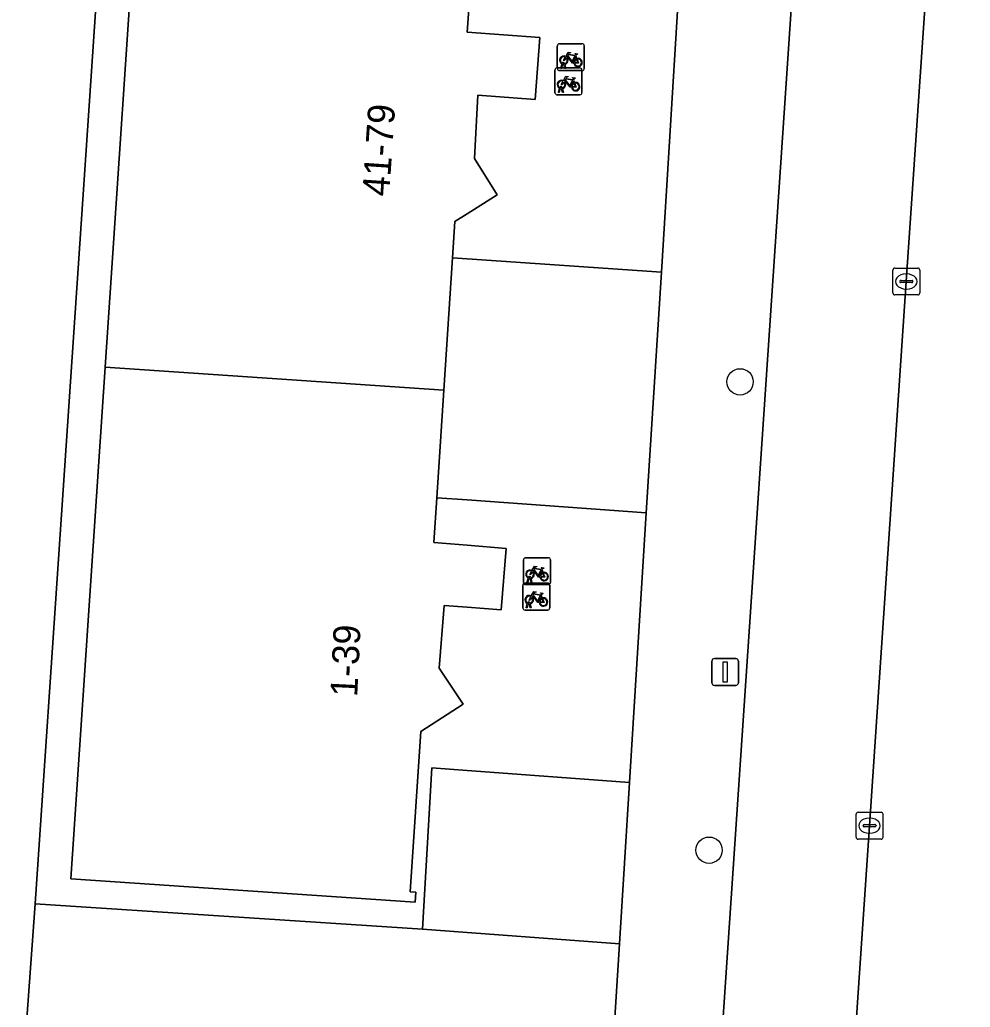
# Model space of a CAD drawing. Extents: x 161848 to 162726, y 385382 to 386521.
# Drawn here: x 161983.38 to 162018.69, y 386288.04 to 386324.71 of the extents above; entities that cross this region are included whole.
import ezdxf

# ---------------------------------------------------------------- set-up
doc = ezdxf.new("R2010")
doc.units = 0
for name, color, linetype in [('IMGEO_Boom', 7, 'Continuous'), ('IMGEO_Fietsenrek', 7, 'Continuous'), ('IMGEO_Groenvoorziening', 7, 'Continuous'), ('IMGEO_Kolk', 7, 'Continuous'), ('IMGEO_Lichtmast', 7, 'Continuous'), ('IMGEO_Pand', 7, 'Continuous'), ('IMGEO_Pand_nummerreeks', 7, 'Continuous'), ('IMGEO_Parkeervlak_open', 7, 'Continuous'), ('IMGEO_Rijbaan_lokaal_open', 7, 'Continuous'), ('IMGEO_Voetpad_open', 7, 'Continuous')]:
    doc.layers.add(name, color=color, linetype=linetype)

msp = doc.modelspace()

# ---------------------------------------------------------------- linework, layer by layer
at = {"layer": 'IMGEO_Boom'}
for centre in [(162010.138, 386311.266), (162008.986, 386293.875)]:
    msp.add_circle(centre, 0.489, dxfattribs=at)
at = {"layer": 'IMGEO_Fietsenrek'}
for p, q in [((162003.348, 386322.897), (162003.348, 386323.738)), ((162003.348, 386323.738), (162003.348, 386322.897)), ((162003.423, 386323.822), (162004.264, 386323.822)), ((162004.264, 386323.822), (162003.423, 386323.822)), ((162004.348, 386323.747), (162004.348, 386322.906)), ((162004.348, 386322.906), (162004.348, 386323.747)), ((162004.035, 386323.371), (162004.071, 386323.276)), ((162003.475, 386322.906), (162003.514, 386323.066)), ((162003.544, 386323.054), (162003.509, 386322.906)), ((162003.586, 386323.078), (162003.585, 386323.082)), ((162003.627, 386322.906), (162003.593, 386323.048)), ((162003.617, 386323.089), (162003.618, 386323.082)), ((162003.625, 386323.052), (162003.66, 386322.906)), ((162003.26, 386321.999), (162003.26, 386322.84)), ((162003.26, 386322.84), (162003.26, 386321.999)), ((162003.335, 386322.924), (162004.176, 386322.924)), ((162004.176, 386322.924), (162003.335, 386322.924)), ((162004.273, 386322.822), (162003.432, 386322.822)), ((162003.432, 386322.822), (162004.273, 386322.822)), ((162003.509, 386322.906), (162003.475, 386322.906)), ((162003.66, 386322.906), (162003.627, 386322.906)), ((162004.26, 386322.849), (162004.26, 386322.008)), ((162004.26, 386322.008), (162004.26, 386322.849)), ((162003.947, 386322.473), (162003.983, 386322.378)), ((162004.185, 386321.924), (162003.344, 386321.924)), ((162003.344, 386321.924), (162004.185, 386321.924)), ((162003.387, 386322.008), (162003.426, 386322.168)), ((162003.421, 386322.008), (162003.387, 386322.008)), ((162003.456, 386322.156), (162003.421, 386322.008)), ((162003.498, 386322.18), (162003.497, 386322.184)), ((162003.539, 386322.008), (162003.505, 386322.15)), ((162003.529, 386322.191), (162003.53, 386322.184)), ((162003.537, 386322.154), (162003.572, 386322.008)), ((162003.572, 386322.008), (162003.539, 386322.008)), ((162002.168, 386304.735), (162003.009, 386304.735)), ((162003.009, 386304.735), (162002.168, 386304.735)), ((162003.093, 386304.66), (162003.093, 386303.819)), ((162003.093, 386303.819), (162003.093, 386304.66)), ((162002.093, 386303.81), (162002.093, 386304.651)), ((162002.093, 386304.651), (162002.093, 386303.81)), ((162002.22, 386303.819), (162002.259, 386303.979)), ((162002.289, 386303.967), (162002.254, 386303.819)), ((162002.331, 386303.991), (162002.33, 386303.995)), ((162002.372, 386303.819), (162002.338, 386303.961)), ((162002.362, 386304.002), (162002.363, 386303.995)), ((162002.37, 386303.965), (162002.405, 386303.819)), ((162002.78, 386304.284), (162002.816, 386304.189)), ((162002.065, 386302.865), (162002.065, 386303.706)), ((162002.065, 386303.706), (162002.065, 386302.865)), ((162002.14, 386303.79), (162002.981, 386303.79)), ((162002.981, 386303.79), (162002.14, 386303.79)), ((162003.018, 386303.735), (162002.177, 386303.735)), ((162002.177, 386303.735), (162003.018, 386303.735)), ((162002.254, 386303.819), (162002.22, 386303.819)), ((162002.405, 386303.819), (162002.372, 386303.819)), ((162003.065, 386303.715), (162003.065, 386302.874)), ((162003.065, 386302.874), (162003.065, 386303.715)), ((162002.752, 386303.339), (162002.788, 386303.244)), ((162002.192, 386302.874), (162002.231, 386303.034)), ((162002.226, 386302.874), (162002.192, 386302.874)), ((162002.261, 386303.022), (162002.226, 386302.874)), ((162002.303, 386303.046), (162002.302, 386303.05)), ((162002.344, 386302.874), (162002.31, 386303.016)), ((162002.334, 386303.057), (162002.335, 386303.05)), ((162002.342, 386303.02), (162002.377, 386302.874)), ((162002.377, 386302.874), (162002.344, 386302.874)), ((162002.99, 386302.79), (162002.149, 386302.79)), ((162002.149, 386302.79), (162002.99, 386302.79))]:
    msp.add_line(p, q, dxfattribs=at)
for points in [[(162003.661, 386323.348), (162003.756, 386323.512), (162003.842, 386323.498), (162003.844, 386323.489), (162003.788, 386323.478), (162003.761, 386323.433), (162004.017, 386323.392)], [(162004.004, 386323.367), (162003.747, 386323.408), (162003.73, 386323.379), (162003.897, 386323.159), (162004.004, 386323.367)], [(162004.017, 386323.392), (162004.042, 386323.441), (162004.036, 386323.445), (162004.013, 386323.449), (162004.001, 386323.456), (162004, 386323.459), (162004.002, 386323.464), (162004.097, 386323.449), (162004.099, 386323.439), (162004.089, 386323.426), (162004.077, 386323.42), (162004.063, 386323.426), (162004.035, 386323.371)], [(162003.682, 386323.296), (162003.63, 386323.206), (162003.59, 386323.181), (162003.591, 386323.228), (162003.646, 386323.322)], [(162003.957, 386323.104), (162003.907, 386323.104), (162003.716, 386323.355), (162003.697, 386323.323)], [(162004.052, 386323.269), (162004.022, 386323.346), (162003.913, 386323.128), (162003.956, 386323.128)], [(162003.986, 386323.128), (162004.106, 386323.127), (162004.062, 386323.241)], [(162004.082, 386323.248), (162004.137, 386323.103), (162003.987, 386323.103)], [(162003.594, 386322.398), (162003.542, 386322.308), (162003.502, 386322.283), (162003.503, 386322.33), (162003.558, 386322.424)], [(162003.573, 386322.45), (162003.668, 386322.614), (162003.754, 386322.6), (162003.756, 386322.591), (162003.7, 386322.58), (162003.673, 386322.535), (162003.929, 386322.494)], [(162003.869, 386322.206), (162003.819, 386322.206), (162003.628, 386322.457), (162003.609, 386322.425)], [(162003.916, 386322.469), (162003.659, 386322.51), (162003.642, 386322.481), (162003.809, 386322.261), (162003.916, 386322.469)], [(162003.964, 386322.371), (162003.934, 386322.448), (162003.825, 386322.23), (162003.868, 386322.23)], [(162003.898, 386322.23), (162004.018, 386322.229), (162003.974, 386322.343)], [(162003.994, 386322.35), (162004.049, 386322.205), (162003.899, 386322.205)], [(162003.929, 386322.494), (162003.954, 386322.543), (162003.948, 386322.547), (162003.925, 386322.551), (162003.913, 386322.558), (162003.912, 386322.561), (162003.914, 386322.566), (162004.009, 386322.551), (162004.011, 386322.541), (162004.001, 386322.528), (162003.989, 386322.522), (162003.975, 386322.528), (162003.947, 386322.473)], [(162002.406, 386304.261), (162002.501, 386304.425), (162002.587, 386304.411), (162002.589, 386304.402), (162002.533, 386304.391), (162002.506, 386304.346), (162002.762, 386304.305)], [(162002.749, 386304.28), (162002.492, 386304.321), (162002.475, 386304.292), (162002.642, 386304.072), (162002.749, 386304.28)], [(162002.762, 386304.305), (162002.787, 386304.354), (162002.781, 386304.358), (162002.758, 386304.362), (162002.746, 386304.369), (162002.745, 386304.372), (162002.747, 386304.377), (162002.842, 386304.362), (162002.844, 386304.352), (162002.834, 386304.339), (162002.822, 386304.333), (162002.808, 386304.339), (162002.78, 386304.284)], [(162002.427, 386304.209), (162002.375, 386304.119), (162002.335, 386304.094), (162002.336, 386304.141), (162002.391, 386304.235)], [(162002.702, 386304.017), (162002.652, 386304.017), (162002.461, 386304.268), (162002.442, 386304.236)], [(162002.797, 386304.182), (162002.767, 386304.259), (162002.658, 386304.041), (162002.701, 386304.041)], [(162002.731, 386304.041), (162002.851, 386304.04), (162002.807, 386304.154)], [(162002.827, 386304.161), (162002.882, 386304.016), (162002.732, 386304.016)], [(162002.399, 386303.264), (162002.347, 386303.174), (162002.307, 386303.149), (162002.308, 386303.196), (162002.363, 386303.29)], [(162002.378, 386303.316), (162002.473, 386303.48), (162002.559, 386303.466), (162002.561, 386303.457), (162002.505, 386303.446), (162002.478, 386303.401), (162002.734, 386303.36)], [(162002.674, 386303.072), (162002.624, 386303.072), (162002.433, 386303.323), (162002.414, 386303.291)], [(162002.721, 386303.335), (162002.464, 386303.376), (162002.447, 386303.347), (162002.614, 386303.127), (162002.721, 386303.335)], [(162002.769, 386303.237), (162002.739, 386303.314), (162002.63, 386303.096), (162002.673, 386303.096)], [(162002.703, 386303.096), (162002.823, 386303.095), (162002.779, 386303.209)], [(162002.799, 386303.216), (162002.854, 386303.071), (162002.704, 386303.071)], [(162002.734, 386303.36), (162002.759, 386303.409), (162002.753, 386303.413), (162002.73, 386303.417), (162002.718, 386303.424), (162002.717, 386303.427), (162002.719, 386303.432), (162002.814, 386303.417), (162002.816, 386303.407), (162002.806, 386303.394), (162002.794, 386303.388), (162002.78, 386303.394), (162002.752, 386303.339)]]:
    msp.add_lwpolyline(points, dxfattribs=at)
for centre, radius, start, end in [((162003.426, 386323.744), 0.0779, 92.4484, 184.2845), ((162003.426, 386323.744), 0.0779, 92.4484, 184.2845), ((162004.27, 386323.744), 0.0779, 2.4484, 94.2845), ((162004.27, 386323.744), 0.0779, 2.4484, 94.2845), ((162003.588, 386323.207), 0.159, 62.6766, 242.1369), ((162003.588, 386323.207), 0.129, 63.3192, 238.903), ((162003.568, 386323.078), 0.0499, 12.8025, 158.6934), ((162003.588, 386323.207), 0.159, 253.9967, 271.7867), ((162003.568, 386323.078), 0.0174, 12.8025, 163.4502), ((162003.588, 386323.207), 0.129, 253.415, 269.0204), ((162003.588, 386323.207), 0.129, 283.6043, 43.4302), ((162003.588, 386323.207), 0.159, 283.5766, 46.6042), ((162004.115, 386323.123), 0.159, 113.3408, 178.3217), ((162004.115, 386323.123), 0.159, 187.0065, 105.7708), ((162004.115, 386323.123), 0.129, 113.923, 177.9556), ((162004.115, 386323.123), 0.129, 188.6715, 104.5883), ((162003.338, 386322.846), 0.0779, 92.4484, 184.2845), ((162003.338, 386322.846), 0.0779, 92.4484, 184.2845), ((162003.426, 386322.9), 0.0779, 182.4484, 274.2845), ((162003.426, 386322.9), 0.0779, 182.4484, 274.2845), ((162004.182, 386322.846), 0.0779, 2.4484, 94.2845), ((162004.182, 386322.846), 0.0779, 2.4484, 94.2845), ((162004.27, 386322.9), 0.0779, 272.4484, 4.2845), ((162004.27, 386322.9), 0.0779, 272.4484, 4.2845), ((162003.5, 386322.309), 0.159, 62.6766, 242.1369), ((162003.5, 386322.309), 0.129, 63.3192, 238.903), ((162003.5, 386322.309), 0.129, 283.6043, 43.4302), ((162003.5, 386322.309), 0.159, 283.5766, 46.6042), ((162004.027, 386322.225), 0.159, 113.3408, 178.3217), ((162004.027, 386322.225), 0.159, 187.0065, 105.7708), ((162004.027, 386322.225), 0.129, 113.923, 177.9556), ((162004.027, 386322.225), 0.129, 188.6715, 104.5883), ((162003.338, 386322.002), 0.0779, 182.4484, 274.2845), ((162003.338, 386322.002), 0.0779, 182.4484, 274.2845), ((162003.48, 386322.18), 0.0499, 12.8025, 158.6934), ((162003.5, 386322.309), 0.159, 253.9967, 271.7867), ((162003.48, 386322.18), 0.0174, 12.8025, 163.4502), ((162003.5, 386322.309), 0.129, 253.415, 269.0204), ((162004.182, 386322.002), 0.0779, 272.4484, 4.2845), ((162004.182, 386322.002), 0.0779, 272.4484, 4.2845), ((162002.171, 386304.657), 0.0779, 92.4484, 184.2845), ((162002.171, 386304.657), 0.0779, 92.4484, 184.2845), ((162003.015, 386304.657), 0.0779, 2.4484, 94.2845), ((162003.015, 386304.657), 0.0779, 2.4484, 94.2845), ((162002.333, 386304.12), 0.159, 62.6766, 242.1369), ((162002.333, 386304.12), 0.129, 63.3192, 238.903), ((162002.313, 386303.991), 0.0499, 12.8025, 158.6934), ((162002.333, 386304.12), 0.159, 253.9967, 271.7867), ((162002.313, 386303.991), 0.0174, 12.8025, 163.4502), ((162002.333, 386304.12), 0.129, 253.415, 269.0204), ((162002.333, 386304.12), 0.129, 283.6043, 43.4302), ((162002.333, 386304.12), 0.159, 283.5766, 46.6042), ((162002.86, 386304.036), 0.159, 113.3408, 178.3217), ((162002.86, 386304.036), 0.159, 187.0065, 105.7708), ((162002.86, 386304.036), 0.129, 113.923, 177.9556), ((162002.86, 386304.036), 0.129, 188.6715, 104.5883), ((162002.143, 386303.712), 0.0779, 92.4484, 184.2845), ((162002.143, 386303.712), 0.0779, 92.4484, 184.2845), ((162002.171, 386303.813), 0.0779, 182.4484, 274.2845), ((162002.171, 386303.813), 0.0779, 182.4484, 274.2845), ((162002.987, 386303.712), 0.0779, 2.4484, 94.2845), ((162002.987, 386303.712), 0.0779, 2.4484, 94.2845), ((162003.015, 386303.813), 0.0779, 272.4484, 4.2845), ((162003.015, 386303.813), 0.0779, 272.4484, 4.2845), ((162002.305, 386303.175), 0.159, 62.6766, 242.1369), ((162002.305, 386303.175), 0.129, 63.3192, 238.903), ((162002.305, 386303.175), 0.129, 283.6043, 43.4302), ((162002.305, 386303.175), 0.159, 283.5766, 46.6042), ((162002.832, 386303.091), 0.159, 113.3408, 178.3217), ((162002.832, 386303.091), 0.159, 187.0065, 105.7708), ((162002.832, 386303.091), 0.129, 113.923, 177.9556), ((162002.832, 386303.091), 0.129, 188.6715, 104.5883), ((162002.143, 386302.868), 0.0779, 182.4484, 274.2845), ((162002.143, 386302.868), 0.0779, 182.4484, 274.2845), ((162002.285, 386303.046), 0.0499, 12.8025, 158.6934), ((162002.305, 386303.175), 0.159, 253.9967, 271.7867), ((162002.285, 386303.046), 0.0174, 12.8025, 163.4502), ((162002.305, 386303.175), 0.129, 253.415, 269.0204), ((162002.987, 386302.868), 0.0779, 272.4484, 4.2845), ((162002.987, 386302.868), 0.0779, 272.4484, 4.2845)]:
    msp.add_arc(centre, radius, start, end, dxfattribs=at)
at = {"layer": 'IMGEO_Groenvoorziening'}
for points in [[(161993.084, 386427.124), (161994.181, 386427.051), (162000, 386426.662), (162007.758, 386426.144), (162014.56, 386425.727), (162014.963, 386431.595), (162011.405, 386431.844), (161994.386, 386432.611), (161986.765, 386432.778), (161980.695, 386412.574), (161978.079, 386320.579), (161977.478, 386299.438), (161974.923, 386275.344), (161974.364, 386269.813), (162000, 386267.999), (162004.143, 386267.706), (162005.062, 386280.913), (162005.226, 386283.541), (162000, 386283.947), (161983.468, 386285.233), (161983.954, 386291.878), (161985.856, 386320.057)], [(161998.869, 386306.965), (162000, 386306.883), (162006.654, 386306.398), (162007.212, 386315.343), (162000, 386315.833), (161999.454, 386315.87), (161999.132, 386310.962)], [(162005.655, 386290.399), (162006.029, 386296.392), (162000, 386296.836), (161998.683, 386296.933), (161998.343, 386290.937)], [(162005.226, 386283.541), (162005.655, 386290.399), (161998.343, 386290.937), (161983.954, 386291.878), (161983.468, 386285.233), (162000, 386283.947)]]:
    msp.add_lwpolyline(points, close=True, dxfattribs=at)
at = {"layer": 'IMGEO_Kolk'}
for p, q in [((162015.814, 386314.566), (162015.814, 386315.418)), ((162015.889, 386315.492), (162016.741, 386315.492)), ((162016.815, 386315.418), (162016.815, 386314.566)), ((162016.073, 386314.986), (162016.073, 386314.998)), ((162016.511, 386314.949), (162016.113, 386314.949)), ((162016.116, 386315.035), (162016.514, 386315.035)), ((162016.302, 386315.272), (162016.327, 386315.272)), ((162016.557, 386314.998), (162016.557, 386314.986)), ((162016.325, 386314.712), (162016.3, 386314.712)), ((162016.741, 386314.492), (162015.889, 386314.492)), ((162014.446, 386294.358), (162014.446, 386295.21)), ((162014.521, 386295.284), (162015.373, 386295.284)), ((162015.447, 386295.21), (162015.447, 386294.358)), ((162014.705, 386294.778), (162014.705, 386294.79)), ((162014.748, 386294.827), (162015.146, 386294.827)), ((162014.934, 386295.064), (162014.959, 386295.064)), ((162015.189, 386294.79), (162015.189, 386294.778)), ((162015.143, 386294.741), (162014.745, 386294.741)), ((162014.957, 386294.504), (162014.932, 386294.504)), ((162015.373, 386294.284), (162014.521, 386294.284))]:
    msp.add_line(p, q, dxfattribs=at)
for points in [[(162015.814, 386314.566), (162015.814, 386315.418)], [(162015.889, 386315.492), (162016.741, 386315.492)], [(162016.815, 386315.418), (162016.815, 386314.566)], [(162016.741, 386314.492), (162015.889, 386314.492)], [(162014.446, 386294.358), (162014.446, 386295.21)], [(162014.521, 386295.284), (162015.373, 386295.284)], [(162015.447, 386295.21), (162015.447, 386294.358)], [(162015.373, 386294.284), (162014.521, 386294.284)]]:
    msp.add_lwpolyline(points, dxfattribs=at)
for centre, radius, start, end in [((162015.891, 386315.416), 0.0765, 91.552, 178.448), ((162015.891, 386315.416), 0.0765, 91.552, 178.448), ((162016.739, 386315.416), 0.0765, 1.552, 88.448), ((162016.739, 386315.416), 0.0765, 1.552, 88.448), ((162016.113, 386314.995), 0.0403, 85.8775, 175.7526), ((162016.11, 386314.985), 0.0366, 178.938, 274.7102), ((162016.514, 386314.992), 0.043, 264.8664, 352.4533), ((162016.518, 386314.997), 0.0386, 1.7309, 96.639), ((162015.891, 386314.568), 0.0765, 181.552, 268.448), ((162015.891, 386314.568), 0.0765, 181.552, 268.448), ((162016.739, 386314.568), 0.0765, 271.552, 358.448), ((162016.739, 386314.568), 0.0765, 271.552, 358.448), ((162014.523, 386295.208), 0.0765, 91.552, 178.448), ((162014.523, 386295.208), 0.0765, 91.552, 178.448), ((162015.371, 386295.208), 0.0765, 1.552, 88.448), ((162015.371, 386295.208), 0.0765, 1.552, 88.448), ((162014.745, 386294.787), 0.0403, 85.8775, 175.7526), ((162014.742, 386294.777), 0.0366, 178.938, 274.7102), ((162015.146, 386294.784), 0.043, 264.8664, 352.4533), ((162015.15, 386294.789), 0.0386, 1.7309, 96.639), ((162014.523, 386294.36), 0.0765, 181.552, 268.448), ((162014.523, 386294.36), 0.0765, 181.552, 268.448), ((162015.371, 386294.36), 0.0765, 271.552, 358.448), ((162015.371, 386294.36), 0.0765, 271.552, 358.448)]:
    msp.add_arc(centre, radius, start, end, dxfattribs=at)
for centre, major_axis, ratio, start_param, end_param in [((162016.301, 386314.992), (-0.387, 0.002), 0.722429, 4.712389, 7.853982), ((162016.326, 386314.992), (-0.39, 0.002), 0.717154, 1.570796, 4.712389), ((162014.933, 386294.784), (-0.387, 0.002), 0.722429, 4.712389, 7.853982), ((162014.958, 386294.784), (-0.39, 0.002), 0.717154, 1.570796, 4.712389)]:
    msp.add_ellipse(centre, major_axis=major_axis, ratio=ratio, start_param=start_param, end_param=end_param, dxfattribs=at)
at = {"layer": 'IMGEO_Lichtmast'}
for p, q in [((162009.187, 386300.994), (162009.977, 386300.994)), ((162009.977, 386300.994), (162009.187, 386300.994)), ((162009.087, 386300.094), (162009.087, 386300.894)), ((162009.087, 386300.894), (162009.087, 386300.094)), ((162010.077, 386300.894), (162010.077, 386300.094)), ((162010.077, 386300.094), (162010.077, 386300.894)), ((162009.977, 386299.994), (162009.187, 386299.994)), ((162009.187, 386299.994), (162009.977, 386299.994))]:
    msp.add_line(p, q, dxfattribs=at)
msp.add_lwpolyline([(162009.507, 386300.869), (162009.657, 386300.869), (162009.657, 386300.119), (162009.507, 386300.119), (162009.507, 386300.869)], dxfattribs=at)
for centre, start, end in [((162009.187, 386300.894), 90, 180), ((162009.187, 386300.894), 90, 180), ((162009.977, 386300.894), 0, 90), ((162009.977, 386300.894), 360, 90), ((162009.187, 386300.094), 180, 270), ((162009.187, 386300.094), 180, 270), ((162009.977, 386300.094), 270, 0), ((162009.977, 386300.094), 270, 0)]:
    msp.add_arc(centre, 0.1, start, end, dxfattribs=at)
at = {"layer": 'IMGEO_Pand'}
for points in [[(161986.553, 386311.808), (161999.132, 386310.962), (161999.454, 386315.87), (161999.542, 386317.217), (162000, 386317.504), (162001.119, 386318.205), (162000.27, 386319.559), (162000.399, 386321.911), (162002.523, 386321.752), (162002.696, 386324.051), (162000, 386324.254), (162000.116, 386325.973), (162000.386, 386329.965), (161987.831, 386330.81)], [(161985.274, 386292.807), (161998.071, 386291.948), (161998.095, 386292.317), (161997.881, 386292.332), (161998.272, 386298.282), (161999.849, 386299.298), (161998.954, 386300.635), (161999.143, 386302.967), (162000, 386302.898), (162001.266, 386302.795), (162001.451, 386305.082), (162000, 386305.2), (161998.76, 386305.3), (161998.869, 386306.965), (161999.132, 386310.962), (161986.553, 386311.808)]]:
    msp.add_lwpolyline(points, close=True, dxfattribs=at)
at = {"layer": 'IMGEO_Parkeervlak_open'}
msp.add_lwpolyline([(162018.666, 386350.277), (162017.269, 386329.133), (162016.314, 386314.992), (162014.946, 386294.784), (162013.565, 386274.553)], dxfattribs=at)
at = {"layer": 'IMGEO_Rijbaan_lokaal_open'}
for points in [[(162014.112, 386355.921), (162008.558, 386273.559), (162008.627, 386273.156)], [(162013.487, 386273.078), (162013.544, 386274.293), (162013.565, 386274.553), (162014.946, 386294.784), (162016.314, 386314.992), (162017.269, 386329.133), (162018.666, 386350.277), (162018.689, 386350.5)]]:
    msp.add_lwpolyline(points, dxfattribs=at)
at = {"layer": 'IMGEO_Voetpad_open'}
for points in [[(162017.802, 386431.396), (162017.671, 386431.405), (162017.567, 386431.412), (162014.963, 386431.595), (162014.56, 386425.727), (162014.19, 386420.343), (162013.501, 386410.323), (162012.893, 386401.481), (162012.21, 386391.535), (162011.586, 386382.462), (162010.899, 386372.469), (162010.275, 386363.392), (162009.593, 386353.468), (162009.038, 386344.583), (162008.402, 386334.395), (162007.843, 386325.451), (162007.212, 386315.343), (162006.654, 386306.398), (162006.029, 386296.392), (162005.655, 386290.399), (162005.226, 386283.541), (162005.062, 386280.913), (162004.143, 386267.706), (162007.247, 386267.487)], [(161993.084, 386427.124), (161985.856, 386320.057), (161983.954, 386291.878), (161998.343, 386290.937), (161998.683, 386296.933), (162000, 386296.836), (162006.029, 386296.392), (162006.654, 386306.398), (162000, 386306.883), (161998.869, 386306.965), (161998.76, 386305.3), (162000, 386305.2), (162001.451, 386305.082), (162001.266, 386302.795), (162000, 386302.898), (161999.143, 386302.967), (161998.954, 386300.635), (161999.849, 386299.298), (161998.272, 386298.282), (161997.881, 386292.332), (161998.095, 386292.317), (161998.071, 386291.948), (161985.274, 386292.807), (161986.553, 386311.808), (161987.831, 386330.81)], [(162008.627, 386273.156), (162008.558, 386273.559), (162014.112, 386355.921)]]:
    msp.add_lwpolyline(points, dxfattribs=at)
msp.add_lwpolyline([(162007.843, 386325.451), (162000.116, 386325.973), (162000, 386324.254), (162002.696, 386324.051), (162002.523, 386321.752), (162000.399, 386321.911), (162000.27, 386319.559), (162001.119, 386318.205), (162000, 386317.504), (161999.542, 386317.217), (161999.454, 386315.87), (162000, 386315.833), (162007.212, 386315.343)], close=True, dxfattribs=at)

# ---------------------------------------------------------------- texts
at = {"layer": 'IMGEO_Pand_nummerreeks'}
for s, rotation, p in [('41-79', 86.1638, (161997.098, 386318.135)), ('1-39', 87.2113, (161995.912, 386299.552))]:
    msp.add_text(s, height=1, rotation=rotation, dxfattribs=at).set_placement(p)

doc.saveas('drawing.dxf')
